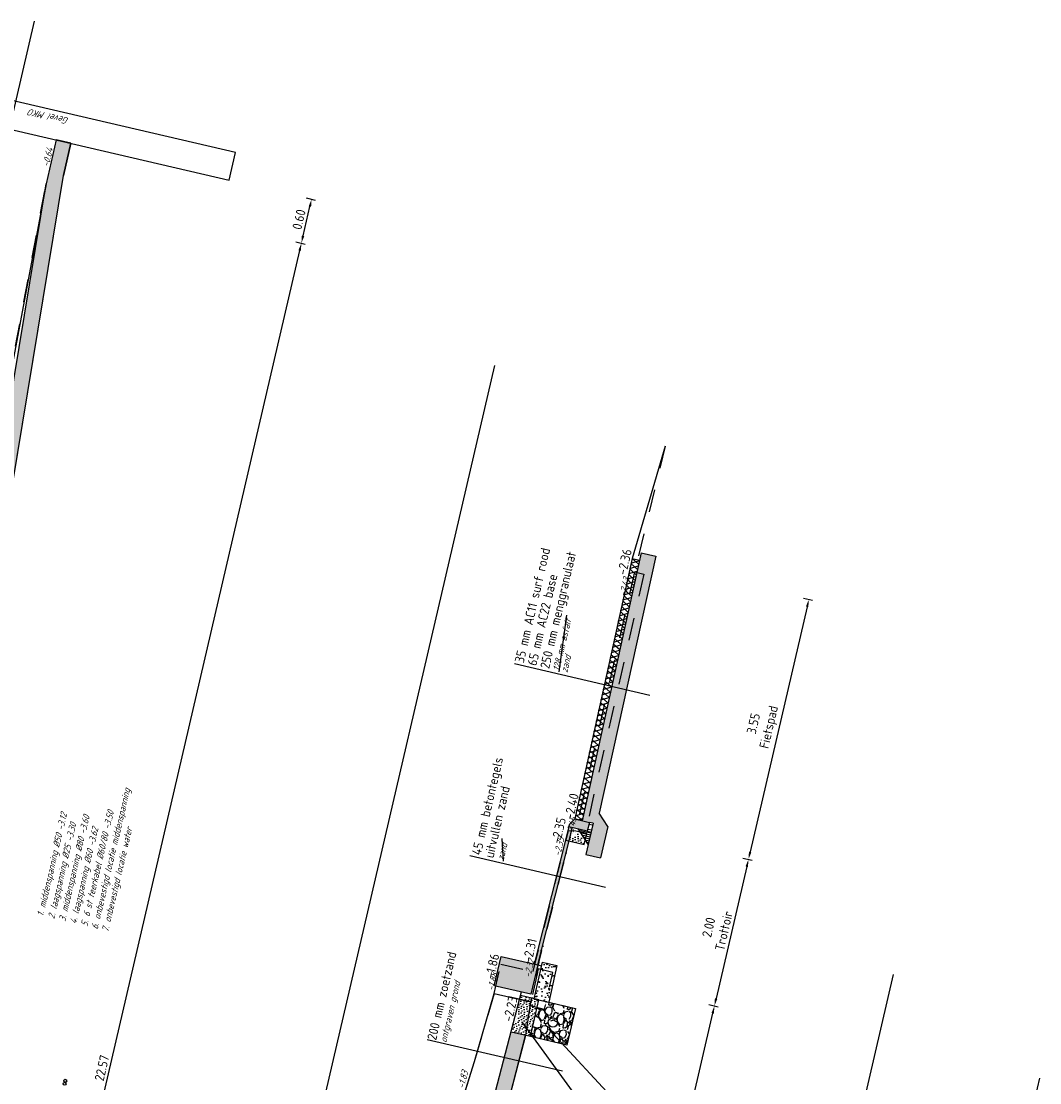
# Model space of a CAD drawing. Header units: metres. Extents: x 116958 to 118326, y 475500 to 477904.
# Tile 878 of 1001: x 117865 to 117879, y 475600 to 475614. Entities that reach past the tile are written whole.
import ezdxf

# ---------------------------------------------------------------- set-up
doc = ezdxf.new("R2010")
doc.units = ezdxf.units.M
doc.header["$LTSCALE"] = 0.2
doc.linetypes.add('OPNEMEN', pattern=[3, 1.5, -1.5])
doc.layers.get('0').update_dxf_attribs({"color": 6})
for name, color, linetype in [('X-XX-DWP-ARCERING', 13, 'Continuous'), ('X-XX-DWP-ARCERING_GRIJS', 253, 'Continuous'), ('X-XX-DWP-ARCERING_RIVIERZAND', 3, 'Continuous'), ('X-XX-DWP-BEST_SITUATIE', 13, 'Continuous'), ('X-XX-DWP-MAATVOERING', 2, 'Continuous'), ('X-XX-DWP-NW_SITUATIE', 3, 'Continuous'), ('X-XX-DWP-TEKST25', 2, 'Continuous'), ('X-XX-DWP-VERW_SITUATIE', 240, 'OPNEMEN')]:
    doc.layers.add(name, color=color, linetype=linetype)
doc.styles.get("Standard").update_dxf_attribs({"font": 'isocp.shx'})
doc.dimstyles.new('dim-50', dxfattribs={"dimscale": 0.05, "dimtxt": 2.5, "dimasz": 2, "dimexe": 1, "dimexo": 1, "dimgap": 0.8, "dimtad": 1, "dimzin": 0, "dimdsep": 46, "dimtxsty": 'Standard', "dimcen": 0, "dimclrd": 1, "dimclre": 1, "dimclrt": 256, "dimazin": 0, "dimtfac": 1, "dimtmove": 1, "dimatfit": 3, "dimfxl": 1.5, "dimfxlon": 1, "dimtfill": 1, "dimtolj": 1, "dimtzin": 0, "dimlwd": -1, "dimlwe": -1, "dimarcsym": 0})

# ---------------------------------------------------------------- blocks, each defined once
blk = doc.blocks.new('*D388')
at = {"layer": 'Defpoints', "color": 0, "transparency": 16777216}
for p in [(117873.3322356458, 475606.9712792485), (117872.5682381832, 475603.5057393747), (117874.8794417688, 475602.9688349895)]:
    blk.add_point(p, dxfattribs=at)
at = {"layer": 'X-XX-DWP-MAATVOERING', "color": 1, "transparency": 16777216}
for p, q in [((117875.6093470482, 475606.4422946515), (117875.7311048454, 475606.414009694)), ((117875.6597737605, 475606.3279174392), (117874.9020697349, 475603.0662412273)), ((117874.8063870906, 475602.985805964), (117874.9281448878, 475602.9575210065))]:
    blk.add_line(p, q, dxfattribs=at)
for points in [[(117875.6435393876, 475606.3316887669), (117875.6760081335, 475606.3241461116), (117875.6824017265, 475606.425323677)], [(117874.885835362, 475603.0700125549), (117874.9183041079, 475603.0624698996), (117874.8794417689, 475602.9688349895)]]:
    blk.add_solid(points, dxfattribs=at)
at = {"layer": 'X-XX-DWP-MAATVOERING', "transparency": 16777216, "insert": (117875.0645479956, 475604.7473440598), "char_height": 0.125, "attachment_point": 5, "rotation": 76.92186181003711, "bg_fill": 3, "box_fill_scale": 1.1, "bg_fill_color": 256, "bg_fill_true_color": 13158600, "bg_fill_transparency": 0}
blk.add_mtext('\\A1;3.55\\PFietspad', dxfattribs=at)
blk = doc.blocks.new('*D389')
at = {"layer": 'Defpoints', "color": 0, "transparency": 16777216}
for p in [(117872.5682381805, 475603.5057393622), (117871.9984332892, 475601.5832267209), (117874.4265243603, 475601.0191687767)]:
    blk.add_point(p, dxfattribs=at)
at = {"layer": 'X-XX-DWP-MAATVOERING', "color": 1, "transparency": 16777216}
for p, q in [((117874.8568138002, 475602.8714287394), (117874.4491523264, 475601.1165750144)), ((117874.8063870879, 475602.9858059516), (117874.9281448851, 475602.9575209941)), ((117874.3534696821, 475601.0361397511), (117874.4752274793, 475601.0078547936))]:
    blk.add_line(p, q, dxfattribs=at)
for points in [[(117874.8405794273, 475602.8752000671), (117874.8730481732, 475602.8676574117), (117874.8794417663, 475602.9688349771)], [(117874.4329179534, 475601.120346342), (117874.4653866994, 475601.1128036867), (117874.4265243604, 475601.0191687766)]]:
    blk.add_solid(points, dxfattribs=at)
at = {"layer": 'X-XX-DWP-MAATVOERING', "transparency": 16777216, "insert": (117874.4516648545, 475602.0407691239), "char_height": 0.125, "attachment_point": 5, "rotation": 76.92186181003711, "bg_fill": 3, "box_fill_scale": 1.1, "bg_fill_color": 256, "bg_fill_true_color": 13158600, "bg_fill_transparency": 0}
blk.add_mtext('\\A1;2.00\\PTrottoir', dxfattribs=at)
blk = doc.blocks.new('*D403')
at = {"layer": 'Defpoints', "color": 0, "transparency": 16777216}
for p in [(117865.5369969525, 475611.9516264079), (117868.9331929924, 475611.1626727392), (117861.8520903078, 475589.637075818)]:
    blk.add_point(p, dxfattribs=at)
at = {"layer": 'X-XX-DWP-MAATVOERING', "color": 1, "transparency": 16777216}
for p, q in [((117863.8487832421, 475589.2758966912), (117868.9105650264, 475611.0652665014)), ((117868.8601383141, 475611.1796437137), (117868.9818961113, 475611.1513587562)), ((117863.7531005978, 475589.195461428), (117863.874858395, 475589.1671764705))]:
    blk.add_line(p, q, dxfattribs=at)
for points in [[(117868.8943306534, 475611.0690378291), (117868.9267993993, 475611.0614951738), (117868.9331929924, 475611.1626727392)], [(117863.8325488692, 475589.2796680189), (117863.8650176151, 475589.2721253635), (117863.8261552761, 475589.1784904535)]]:
    blk.add_solid(points, dxfattribs=at)
at = {"layer": 'X-XX-DWP-MAATVOERING', "transparency": 16777216, "insert": (117866.2798207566, 475600.1937780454), "char_height": 0.125, "attachment_point": 5, "rotation": 76.92186179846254, "bg_fill": 3, "box_fill_scale": 1.1, "bg_fill_color": 256, "bg_fill_true_color": 13158600, "bg_fill_transparency": 0}
blk.add_mtext('\\A1;22.57', dxfattribs=at)
blk = doc.blocks.new('*D404')
at = {"layer": 'Defpoints', "color": 0, "transparency": 16777216}
for p in [(117865.6727647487, 475612.5360638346), (117865.5369969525, 475611.9516264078), (117869.0689607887, 475611.7471101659)]:
    blk.add_point(p, dxfattribs=at)
at = {"layer": 'X-XX-DWP-MAATVOERING', "color": 1, "transparency": 16777216}
for p, q in [((117868.9959061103, 475611.7640811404), (117869.1176639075, 475611.7357961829)), ((117868.9558209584, 475611.2600789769), (117869.0463328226, 475611.6497039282)), ((117868.8601383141, 475611.1796437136), (117868.9818961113, 475611.1513587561))]:
    blk.add_line(p, q, dxfattribs=at)
for points in [[(117869.0300984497, 475611.6534752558), (117869.0625671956, 475611.6459326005), (117869.0689607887, 475611.7471101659)], [(117868.9395865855, 475611.2638503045), (117868.9720553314, 475611.2563076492), (117868.9331929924, 475611.1626727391)]]:
    blk.add_solid(points, dxfattribs=at)
at = {"layer": 'X-XX-DWP-MAATVOERING', "transparency": 16777216, "insert": (117868.9012354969, 475611.4780851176), "char_height": 0.125, "attachment_point": 5, "rotation": 76.92186179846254, "bg_fill": 3, "box_fill_scale": 1.1, "bg_fill_color": 256, "bg_fill_true_color": 13158600, "bg_fill_transparency": 0}
blk.add_mtext('\\A1;0.60', dxfattribs=at)
blk = doc.blocks.new('*D416')
at = {"layer": 'Defpoints', "color": 0, "transparency": 16777216}
for p in [(117871.9984332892, 475601.5832267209), (117874.4265243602, 475601.0191687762), (117869.5287055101, 475592.1892365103)]:
    blk.add_point(p, dxfattribs=at)
at = {"layer": 'X-XX-DWP-MAATVOERING', "color": 1, "transparency": 16777216}
for p, q in [((117874.3534696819, 475601.0361397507), (117874.4752274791, 475601.0078547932)), ((117872.2521620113, 475591.6592264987), (117874.4038963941, 475600.9217625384)), ((117872.1564793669, 475591.5787912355), (117872.2782371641, 475591.550506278))]:
    blk.add_line(p, q, dxfattribs=at)
for points in [[(117874.3876620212, 475600.9255338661), (117874.4201307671, 475600.9179912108), (117874.4265243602, 475601.0191687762)], [(117872.2359276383, 475591.6629978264), (117872.2683963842, 475591.6554551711), (117872.2295340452, 475591.561820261)]]:
    blk.add_solid(points, dxfattribs=at)
at = {"layer": 'X-XX-DWP-MAATVOERING', "transparency": 16777216, "insert": (117873.228187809, 475596.3136881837), "char_height": 0.125, "attachment_point": 5, "rotation": 76.92186179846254, "bg_fill": 3, "box_fill_scale": 1.1, "bg_fill_color": 256, "bg_fill_true_color": 13158600, "bg_fill_transparency": 0}
blk.add_mtext('\\A1;9.71', dxfattribs=at)
blk = doc.blocks.new('SVH-KANTOPSLUITING_RIJWIELPADBAND_120X250-D')
blk.add_hatch(color=254).paths.add_polyline_path([(-0.1200000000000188, -0.25), (0, -0.25), (0, 0), (-0.04000000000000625, 0), (-0.1200000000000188, -0.05000000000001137)])
at = {"flags": 128}
blk.add_lwpolyline([(-0.1200000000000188, -0.25), (0, -0.25), (0, 0), (-0.04000000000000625, 0), (-0.1200000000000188, -0.05000000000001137)], close=True, dxfattribs=at)

msp = doc.modelspace()

# ---------------------------------------------------------------- hatches: boundary and pattern name
at = {"layer": 'X-XX-DWP-ARCERING'}
h = msp.add_hatch(dxfattribs=at)
h.set_pattern_fill('SCHR-BETON', color=256, scale=0.04999999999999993, angle=118.67)
h.set_pattern_definition([(245.5918617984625, (117868.7210792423, 475585.9122193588), (-0.1698560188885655, -0.03176297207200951), [0.01799999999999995, -0.1979999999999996]), (190.5918617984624, (117868.7210792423, 475585.9122193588), (0.0805972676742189, -0.1649322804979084), [0.01439999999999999, -0.1583999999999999]), (296.0428617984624, (117868.7069246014, 475585.9095724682), (-0.08925987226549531, -0.1966945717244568), [0.01529767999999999, -0.1682743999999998]), (241.7760617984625, (117868.7339808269, 475585.8659857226), (-0.2573893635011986, -0.03058303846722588), [0.02699999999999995, -0.2969999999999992]), (292.2274617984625, (117868.7125317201, 475585.8634371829), (-0.1532264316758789, -0.2854780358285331), [0.02294647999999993, -0.2524111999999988]), (186.7758617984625, (117868.7339808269, 475585.8659857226), (-0.1532263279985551, -0.2854780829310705), [0.02159999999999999, -0.2375999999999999]), (216.5918617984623, (117868.7076386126, 475585.8710933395), (-0.1639584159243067, 0.05456731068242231), [0.01799999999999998, -0.1979999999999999]), (161.5918617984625, (117868.7076386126, 475585.8710933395), (-0.009468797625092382, -0.1833273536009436), [0.0144, -0.1584]), (267.0432617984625, (117868.6939754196, 475585.8756406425), (-0.1734269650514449, -0.1287601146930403), [0.01529767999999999, -0.1682743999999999]), (233.0918617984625, (117868.7210792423, 475585.9122193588), (0.01866331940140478, -0.07773887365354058), [0, -0.15648, 0, -0.1608, 0, -0.159]), (203.0918617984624, (117868.7210792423, 475585.9122193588), (-0.03537062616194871, -0.1081455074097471), [0, -0.09167999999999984, 0, -0.1528799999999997, 0, -0.06059999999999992]), (163.0918617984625, (117868.7726297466, 475585.9266046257), (-0.1248715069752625, -0.02921761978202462), [0, -0.05999999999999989, 0, -0.1871999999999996, 0, -0.2483999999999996]), (153.0918617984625, (117868.7957465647, 475585.933055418), (-0.1283565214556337, -0.06076121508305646), [0, -0.07799999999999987, 0, -0.1243199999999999, 0, -0.1763999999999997])])
h.paths.add_polyline_path([(117872.665571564, 475603.4827574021), (117872.8124016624, 475603.4483934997), (117872.7161158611, 475603.0339135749), (117872.9109283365, 475602.9886576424), (117873.0072141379, 475603.4031375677), (117872.8929357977, 475603.5846124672), (117873.6460011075, 475607.0010527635), (117873.451264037, 475607.0462911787)])
h = msp.add_hatch(dxfattribs=at)
h.set_pattern_fill('STELSPECIE', color=256, scale=0.04999999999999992, angle=118.6716718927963)
h.set_pattern_definition([(166.9218617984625, (117603.802834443, 475069.7340032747), (-0.01508493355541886, -0.06493586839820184), [])])
h.paths.add_polyline_path([(117872.7297452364, 475603.3135506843), (117872.7637533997, 475603.4596947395), (117872.8124013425, 475603.4483935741), (117872.7784483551, 475603.3022367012)])
h = msp.add_hatch(color=253, dxfattribs=at)
h.dxf.hatch_style = 1
h.paths.add_polyline_path([(117872.4923815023, 475603.4001658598), (117872.5362245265, 475603.3899809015), (117872.0714981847, 475601.5662533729), (117872.0276551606, 475601.5764383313)])
h = msp.add_hatch(dxfattribs=at)
h.set_pattern_fill('ZAND', color=256, scale=0.04999999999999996, angle=76.92)
h.set_pattern_definition([(153.8418617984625, (117687.3394840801, 476688.975117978), (-0.1429776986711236, -0.01890443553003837), [0, -0.03999999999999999, 0, -0.04499999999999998, 0, -0.03499999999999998]), (153.8418617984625, (117687.2919424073, 476688.9690558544), (-0.07117124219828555, -0.05417244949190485), [0, -0.03399999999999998, 0, -0.04999999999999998, 0, -0.04399999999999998]), (153.8418617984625, (117687.2442243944, 476688.9626346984), (-0.1070744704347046, -0.03653844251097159), [0, -0.03799999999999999, 0, -0.04399999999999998, 0, -0.05999999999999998])])
h.paths.add_polyline_path([(117872.5294454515, 475603.360921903), (117872.6075178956, 475603.3427852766), (117872.7215549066, 475603.1591090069), (117872.4953410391, 475603.2116596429), (117872.0829116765, 475601.5636019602), (117872.0714981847, 475601.5662533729)])
h = msp.add_hatch(dxfattribs=at)
h.set_pattern_fill('STELSPECIE', color=256, scale=0.01999999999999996, angle=76.92186179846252)
h.set_pattern_definition([(166.9218617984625, (117837.7180470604, 475636.4329008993), (-0.006033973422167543, -0.02597434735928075), [])])
h.paths.add_polyline_path([(117872.614739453, 475603.3709009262), (117872.7456014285, 475603.1608410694), (117872.7852003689, 475603.3313019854), (117872.7170160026, 475603.347141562)])
at = {"layer": 'X-XX-DWP-ARCERING_GRIJS'}
h = msp.add_hatch(dxfattribs=at)
h.set_pattern_fill('ASFALT', color=256, scale=0.04999999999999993)
h.set_pattern_definition([(136.9218617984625, (117650.4825619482, 476702.6796440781), (-0.04268719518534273, -0.04565143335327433), []), (196.9218617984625, (117650.4825619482, 476702.6796440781), (0.01819170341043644, -0.05979391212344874), [])])
h.paths.add_polyline_path([(117872.5682381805, 475603.5057393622), (117873.332235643, 475606.9712792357), (117873.4296403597, 475606.9486516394), (117872.665571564, 475603.4827574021)])

# ---------------------------------------------------------------- linework, layer by layer
at = {"layer": 'Defpoints'}
for p, q in [((117857.9150224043, 475581.9697948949), (117865.3822511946, 475614.1138533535)), ((117864.7334590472, 475580.3858372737), (117871.5050240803, 475609.5352832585)), ((117871.5518956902, 475578.8018796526), (117876.8097389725, 475601.4352322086))]:
    msp.add_line(p, q, dxfattribs=at)
at = {"layer": 'X-XX-DWP-BEST_SITUATIE'}
msp.add_lwpolyline([(117868.0562276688, 475612.3665459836), (117864.2963468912, 475613.2399854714), (117864.2116711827, 475612.8754833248), (117867.9715519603, 475612.0020438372)], close=True, dxfattribs=at)
for centre, radius in [((117865.7923014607, 475600.0233496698), 0.01984000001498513), ((117865.783836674, 475599.9845692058), 0.01983999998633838)]:
    msp.add_circle(centre, radius, dxfattribs=at)
at = {"layer": 'X-XX-DWP-NW_SITUATIE'}
for p, q in [((117861.8520903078, 475589.6370758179), (117865.5369969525, 475611.9516264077)), ((117873.3322356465, 475606.9712792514), (117872.5682381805, 475603.5057393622)), ((117873.451177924, 475607.0463101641), (117872.665571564, 475603.4827574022)), ((117873.6460011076, 475607.0010527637), (117872.8929357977, 475603.5846124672)), ((117873.3322356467, 475606.9712792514), (117873.4296471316, 475606.9486500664)), ((117873.4511781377, 475607.0463111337), (117873.6460011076, 475607.0010527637)), ((117873.007214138, 475603.4031375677), (117872.8929357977, 475603.5846124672)), ((117872.665571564, 475603.4827574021), (117872.5682381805, 475603.5057393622)), ((117872.8125395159, 475603.4489869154), (117872.7161158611, 475603.0339135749)), ((117872.8125395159, 475603.4489869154), (117872.7630506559, 475603.4604834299)), ((117872.4923815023, 475603.4001658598), (117872.0276551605, 475601.5764383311)), ((117872.5362245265, 475603.3899809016), (117872.0714981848, 475601.5662533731)), ((117872.6142699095, 475603.3718505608), (117872.7455133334, 475603.1604603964)), ((117872.736173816, 475603.3435316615), (117872.7853859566, 475603.33209943)), ((117873.0072141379, 475603.4031375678), (117872.9109283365, 475602.9886576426)), ((117872.7161158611, 475603.0339135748), (117872.9109283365, 475602.9886576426)), ((117869.8354230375, 475593.4661619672), (117871.8604478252, 475601.2046301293)), ((117871.9783518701, 475600.612594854), (117871.7213483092, 475600.6722980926)), ((117878.6915186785, 475599.7910526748), (117878.7537634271, 475600.0589966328))]:
    msp.add_line(p, q, dxfattribs=at)
at = {"layer": 'X-XX-DWP-NW_SITUATIE', "flags": 128}
msp.add_lwpolyline([(117873.7713243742, 475608.4636794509), (117873.3322356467, 475606.9712792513)], dxfattribs=at)
at = {"layer": 'X-XX-DWP-NW_SITUATIE'}
msp.add_circle((117872.2784373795, 475600.7995405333), 0.0625, dxfattribs=at)
at = {"layer": 'X-XX-DWP-TEKST25', "color": 1}
for p, q in [((117872.3637072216, 475605.4634028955), (117872.4638714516, 475606.2148269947)), ((117871.622595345, 475602.9459877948), (117871.605000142, 475603.2446810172)), ((117872.4077160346, 475600.1496263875), (117870.6043169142, 475600.5687723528))]:
    msp.add_line(p, q, dxfattribs=at)
at = {"layer": 'X-XX-DWP-VERW_SITUATIE'}
for p, q in [((117865.6727647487, 475612.5360638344), (117865.5369969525, 475611.9516264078)), ((117873.7713243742, 475608.4636794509), (117873.3623603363, 475606.7916048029)), ((117873.3623603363, 475606.7916048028), (117872.5822781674, 475603.3452115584)), ((117873.3623603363, 475606.7916048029), (117873.4870495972, 475606.7626388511)), ((117872.0144294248, 475601.4753126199), (117872.4512867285, 475603.22098376)), ((117872.0582685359, 475601.4651285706), (117872.4953410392, 475603.2116596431))]:
    msp.add_line(p, q, dxfattribs=at)
msp.add_lwpolyline([(117872.4814641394, 475603.3485297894), (117872.4514908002, 475603.2218462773), (117872.6952986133, 475603.165208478), (117872.7295753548, 475603.3104495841), (117872.5822781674, 475603.3452115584)], close=True, dxfattribs=at)
at = {"layer": 'X-XX-DWP-VERW_SITUATIE', "flags": 128}
msp.add_lwpolyline([(117871.4953301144, 475601.1852507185), (117871.2337857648, 475600.2803505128), (117870.9444368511, 475599.3441466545), (117870.6290141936, 475598.2957035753), (117870.2142858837, 475597.040746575), (117869.8475401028, 475595.9039529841)], dxfattribs=at)

# ---------------------------------------------------------------- texts
at = {"layer": 'X-XX-DWP-BEST_SITUATIE', "oblique": 20}
for s, height, rotation, p in [('Gevel MKO', 0.08999999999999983, 166.9218618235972, (117865.8455439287, 475612.8271256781)), ('-0.64', 0.08999999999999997, 76.92186179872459, (117865.5738197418, 475612.1695541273))]:
    msp.add_text(s, height=height, rotation=rotation, dxfattribs=at).set_placement(p)
at = {"layer": 'X-XX-DWP-TEKST25'}
for s, height, rotation, p in [('35 mm AC11 surf rood', 0.1249999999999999, 76.9156176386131, (117871.8903334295, 475605.5734312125)), ('-2.36', 0.1249999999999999, 76.92186181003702, (117873.2522501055, 475606.741480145)), ('65 mm AC22 base', 0.1249999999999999, 76.9156176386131, (117872.0591958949, 475605.5341842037)), ('45 mm betontegels', 0.1249999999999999, 76.9156176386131, (117871.3180825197, 475603.016762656)), ('uitvullen zand', 0.1249999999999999, 76.9156176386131, (117871.4869449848, 475602.9775156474)), ('-2.40', 0.1249999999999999, 76.92186181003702, (117872.5475884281, 475603.4904658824)), ('-2.35', 0.1249999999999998, 76.92186181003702, (117872.3756897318, 475603.1698737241)), ('-2.31', 0.1249999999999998, 76.92186181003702, (117871.9952080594, 475601.585883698)), ('-1.86', 0.1249999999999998, 76.92186181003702, (117871.493430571, 475601.3752406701)), ('-2.23', 0.1249999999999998, 76.92186181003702, (117871.7342307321, 475600.7975264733))]:
    msp.add_text(s, height=height, rotation=rotation, dxfattribs=at).set_placement(p)
at = {"layer": 'X-XX-DWP-TEKST25', "oblique": 20}
for s, height, p in [('6. onbevestigd locatie middenspanning', 0.08999999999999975, (117866.2239165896, 475602.031689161)), ('1. middenspanning %%C50 -3.12', 0.08999999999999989, (117865.4998451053, 475602.2042360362)), ('3. middenspanning %%C80 -3.60', 0.08999999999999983, (117865.7920638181, 475602.1363521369)), ('2. laagspanning %%C25 -3.30', 0.08999999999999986, (117865.6459544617, 475602.1702940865)), ('5. 6 st teerkabel %%C60/80 -3.50', 0.0899999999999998, (117866.084282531, 475602.0684682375)), ('7. onbevestigd locatie water', 0.08999999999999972, (117866.3635506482, 475601.9949100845)), ('4. laagspanning %%C60 -3.62', 0.08999999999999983, (117865.9381731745, 475602.1024101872))]:
    msp.add_text(s, height=height, rotation=76.92186179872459, dxfattribs=at).set_placement(p)
at = {"layer": 'X-XX-DWP-TEKST25', "color": 1, "oblique": 20}
for s, p in [('zand', (117871.622595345, 475602.9459877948)), ('ontgraven grond', (117870.8611574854, 475600.5239131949))]:
    msp.add_text(s, height=0.0899999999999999, rotation=76.9156176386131, dxfattribs=at).set_placement(p)
at = {"layer": 'X-XX-DWP-VERW_SITUATIE', "oblique": 20}
for s, height, p in [('-2.43', 0.08999999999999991, (117873.2452061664, 475606.4554592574)), ('-2.45', 0.08999999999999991, (117872.5376512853, 475603.2675541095)), ('-2.35', 0.08999999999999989, (117872.3748824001, 475603.0035108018)), ('-2.32', 0.08999999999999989, (117871.9793618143, 475601.3861856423)), ('-1.88', 0.08999999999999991, (117871.4907717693, 475601.210251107)), ('-1.83', 0.08999999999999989, (117871.0979914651, 475599.9119871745))]:
    msp.add_text(s, height=height, rotation=76.92186181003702, dxfattribs=at).set_placement(p)

# ---------------------------------------------------------------- leaders
at = {"layer": 'X-XX-DWP-MAATVOERING', "annotation_type": 0, "has_hookline": 1, "hookline_direction": 1, "text_width": 2.159060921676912, "horizontal_direction": (0.2262796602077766, 0.9740623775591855, 0)}
msp.add_leader([(117872.2222349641, 475600.7115270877), (117873.1599569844, 475599.701166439), (117873.1373290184, 475599.6037602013)], dimstyle='dim-50', override={"dimgap": 0.8, "dimtad": 1}, dxfattribs=at)

# ---------------------------------------------------------------- next in the draw order: dimensions: what is measured, and where the dimension line sits
at = {"layer": 'X-XX-DWP-MAATVOERING'}
dim = msp.add_linear_dim(base=(117868.9331929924, 475611.1626727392), p1=(117861.8520903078, 475589.6370758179), p2=(117865.5369969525, 475611.9516264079), angle=76.92186179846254, dimstyle='dim-50', dxfattribs=at)
dim.commit()
dim.dimension.update_dxf_attribs({"geometry": '*D403', "text_midpoint": (117866.2798207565, 475600.1937780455)})
dim = msp.add_linear_dim(base=(117874.8794417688, 475602.9688349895), p1=(117873.3322356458, 475606.9712792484), p2=(117872.5682381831, 475603.5057393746), angle=256.9218618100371, text='<>\\PFietspad', dimstyle='dim-50', dxfattribs=at)
dim.commit()
dim.dimension.update_dxf_attribs({"geometry": '*D388', "text_midpoint": (117875.0645479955, 475604.7473440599)})

# ---------------------------------------------------------------- next in the draw order: linework, layer by layer
at = {"layer": 'X-XX-DWP-TEKST25', "color": 1}
msp.add_line((117873.5692401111, 475605.1495085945), (117871.7663116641, 475605.5685451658), dxfattribs=at)

# ---------------------------------------------------------------- next in the draw order: texts
at = {"layer": 'X-XX-DWP-TEKST25'}
msp.add_text('250 mm menggranulaat', height=0.1249999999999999, rotation=76.9156176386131, dxfattribs=at).set_placement((117872.2280583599, 475605.494937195))
at = {"layer": 'X-XX-DWP-TEKST25', "color": 1, "oblique": 20}
for s, p in [('128 mm asfalt', (117872.3637072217, 475605.4634028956)), ('zand', (117872.4699746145, 475605.4457116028))]:
    msp.add_text(s, height=0.0899999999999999, rotation=76.91561763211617, dxfattribs=at).set_placement(p)

# ---------------------------------------------------------------- next in the draw order: dimensions: what is measured, and where the dimension line sits
at = {"layer": 'X-XX-DWP-MAATVOERING'}
dim = msp.add_linear_dim(base=(117869.0689607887, 475611.7471101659), p1=(117865.5369969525, 475611.9516264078), p2=(117865.6727647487, 475612.5360638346), angle=76.92186179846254, dimstyle='dim-50', dxfattribs=at)
dim.commit()
dim.dimension.update_dxf_attribs({"geometry": '*D404', "text_midpoint": (117868.9012354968, 475611.4780851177)})
dim = msp.add_linear_dim(base=(117874.4265243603, 475601.0191687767), p1=(117872.5682381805, 475603.5057393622), p2=(117871.9984332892, 475601.5832267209), angle=256.9218618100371, text='<>\\PTrottoir', dimstyle='dim-50', dxfattribs=at)
dim.commit()
dim.dimension.update_dxf_attribs({"geometry": '*D389', "text_midpoint": (117874.4516648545, 475602.0407691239)})

# ---------------------------------------------------------------- next in the draw order: hatches: boundary and pattern name
at = {"layer": 'X-XX-DWP-ARCERING'}
h = msp.add_hatch(dxfattribs=at)
h.set_pattern_fill('ZAND', color=256, scale=0.05, angle=76.92)
h.set_pattern_definition([(153.8418617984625, (117470.7567359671, 476441.7947947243), (-0.1429776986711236, -0.01890443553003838), [0, -0.04000000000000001, 0, -0.04500000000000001, 0, -0.035]), (153.8418617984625, (117470.7091942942, 476441.7887326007), (-0.07117124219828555, -0.05417244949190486), [0, -0.034, 0, -0.05, 0, -0.044]), (153.8418617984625, (117470.6614762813, 476441.7823114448), (-0.1070744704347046, -0.03653844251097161), [0, -0.03800000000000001, 0, -0.044, 0, -0.06])])
h.paths.add_polyline_path([(117871.7222770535, 475600.6766217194), (117871.84890485, 475601.1605195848), (117872.0924204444, 475601.1039496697), (117871.9792806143, 475600.6169184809)])
at = {"layer": 'X-XX-DWP-ARCERING_RIVIERZAND'}
h = msp.add_hatch(dxfattribs=at)
h.set_pattern_fill('AGW-GROND_ZAND_DRAINZAND-SO', color=256, scale=0.05, pattern_type=2)
h.set_pattern_definition([(121.9218617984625, (117462.5410557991, 476446.0090507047), (-0.05389689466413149, -0.03357640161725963), [0, -0.0635])])
edge = h.paths.add_edge_path()
edge.add_line((117865.7683244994, 475612.0635563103), (117865.8675772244, 475612.490807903))
edge.add_line((117865.8675772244, 475612.490807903), (117865.6727647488, 475612.536063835))
edge.add_line((117865.6727647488, 475612.536063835), (117865.5369969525, 475611.9516264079))
edge.add_line((117865.5369969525, 475611.9516264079), (117861.8520903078, 475589.637075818))
edge.add_line((117861.8520903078, 475589.637075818), (117861.9981996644, 475589.6031338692))
edge.add_line((117861.9981996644, 475589.6031338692), (117862.0095136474, 475589.6518369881))
edge.add_line((117862.0095136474, 475589.6518369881), (117862.0652343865, 475589.6388927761))
edge.add_line((117862.0652343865, 475589.6388927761), (117862.9930957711, 475595.2577080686))
edge.add_arc((117863.5285723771, 475595.5722010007), 0.620999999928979, 130.8198890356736, 210.426314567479, ccw=False)
edge.add_line((117863.1226350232, 475596.0421540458), (117865.7683244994, 475612.0635563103))

# ---------------------------------------------------------------- next in the draw order: linework, layer by layer
at = {"layer": 'Defpoints', "flags": 128}
msp.add_lwpolyline([(117861.7950863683, 475591.0710297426), (117862.2830122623, 475590.9576820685), (117865.7683244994, 475612.0635563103), (117865.8675772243, 475612.4908079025), (117865.6727647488, 475612.5360638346), (117865.5369969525, 475611.951626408), (117863.4735615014, 475600.9479204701), (117863.2489561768, 475599.6275207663), (117862.9663805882, 475598.0575774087), (117862.7638356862, 475596.8321408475), (117862.5804572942, 475595.7334031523), (117862.3619948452, 475594.5278327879), (117862.1688722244, 475593.3429561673), (117862.0115180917, 475592.3120515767), (117861.7950863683, 475591.0710297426)], dxfattribs=at)
at = {"layer": 'X-XX-DWP-NW_SITUATIE'}
for p, q in [((117865.6727647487, 475612.5360638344), (117865.5369969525, 475611.9516264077)), ((117865.8675772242, 475612.4908079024), (117865.7683244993, 475612.0635563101)), ((117863.1226350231, 475596.0421540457), (117865.7683244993, 475612.0635563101)), ((117872.0914917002, 475601.0996260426), (117871.8479761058, 475601.1561959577))]:
    msp.add_line(p, q, dxfattribs=at)
at = {"layer": 'X-XX-DWP-NW_SITUATIE', "flags": 128}
msp.add_lwpolyline([(117872.0914917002, 475601.0996260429), (117872.5785228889, 475600.9864862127), (117872.4653830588, 475600.4994550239), (117871.9783518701, 475600.612594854), (117872.0914917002, 475601.0996260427)], close=True, dxfattribs=at)
at = {"layer": 'X-XX-DWP-TEKST25', "color": 1}
msp.add_line((117872.9761201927, 475602.5954525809), (117871.1727210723, 475603.0145985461), dxfattribs=at)
at = {"layer": 'X-XX-DWP-VERW_SITUATIE'}
for p, q in [((117863.4735615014, 475600.94792047), (117865.5369969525, 475611.9516264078)), ((117873.4870495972, 475606.7626388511), (117872.7068619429, 475603.3158099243))]:
    msp.add_line(p, q, dxfattribs=at)

# ---------------------------------------------------------------- next in the draw order: block references
at = {"layer": 'X-XX-DWP-NW_SITUATIE', "xscale": -1, "rotation": 76.9218617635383}
msp.add_blockref('SVH-KANTOPSLUITING_RIJWIELPADBAND_120X250-D', (117872.4923815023, 475603.4001658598), dxfattribs=at)

# ---------------------------------------------------------------- next in the draw order: dimensions: what is measured, and where the dimension line sits
at = {"layer": 'X-XX-DWP-MAATVOERING'}
dim = msp.add_linear_dim(base=(117874.4265243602, 475601.0191687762), p1=(117869.52870551, 475592.1892365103), p2=(117871.9984332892, 475601.5832267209), angle=76.92186180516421, dimstyle='dim-50', dxfattribs=at)
dim.commit()
dim.dimension.update_dxf_attribs({"geometry": '*D416', "text_midpoint": (117873.228187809, 475596.3136881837)})

# ---------------------------------------------------------------- next in the draw order: hatches: boundary and pattern name
at = {"layer": 'X-XX-DWP-ARCERING'}
h = msp.add_hatch(color=253, dxfattribs=at)
h.dxf.hatch_style = 1
h.paths.add_polyline_path([(117871.5894646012, 475601.6782322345), (117871.498952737, 475601.2886072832), (117871.9859839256, 475601.1754674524), (117872.0764957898, 475601.5650924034)])
h = msp.add_hatch(dxfattribs=at)
h.set_pattern_fill('SCHR-BETON', color=256, scale=0.05, angle=201.8)
h.set_pattern_definition([(328.7218617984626, (117870.0071081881, 475591.6709726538), (0.01121724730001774, -0.1724358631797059), [0.018, -0.198]), (273.7218617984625, (117870.0071081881, 475591.6709726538), (0.1733888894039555, 0.060289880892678), [0.0144, -0.1584]), (19.17286179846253, (117870.0080429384, 475591.6566030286), (0.1846053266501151, -0.1121470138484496), [0.01529768, -0.1682744]), (324.9060617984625, (117870.0545531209, 475591.6782512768), (-0.0004246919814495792, -0.2591995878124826), [0.027, -0.297]), (15.35746179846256, (117870.0545176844, 475591.6566513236), (0.2650998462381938, -0.1862743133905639), [0.02294648, -0.2524112]), (269.9058617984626, (117870.0545531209, 475591.6782512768), (0.2650999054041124, -0.1862742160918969), [0.02159999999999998, -0.2375999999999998]), (299.7218617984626, (117870.0463311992, 475591.6527091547), (-0.07378773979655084, -0.1562540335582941), [0.01799999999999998, -0.1979999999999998]), (244.7218617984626, (117870.0463311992, 475591.6527091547), (0.1808784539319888, -0.03132988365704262), [0.0144, -0.1584]), (350.1732617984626, (117870.0401821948, 475591.6396879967), (0.1070908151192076, -0.1875836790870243), [0.01529768, -0.1682744]), (316.2218617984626, (117870.0071081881, 475591.6709726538), (0.07941316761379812, 0.009230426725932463), [0, -0.15648, 0, -0.1608, 0, -0.159]), (286.2218617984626, (117870.0071081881, 475591.6709726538), (0.1031381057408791, -0.04805271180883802), [0, -0.09167999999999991, 0, -0.1528799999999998, 0, -0.06059999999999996]), (246.2218617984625, (117869.9989925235, 475591.7238737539), (0.01407108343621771, -0.1274698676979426), [0, -0.06, 0, -0.1872, 0, -0.2484]), (236.2218617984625, (117869.995353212, 475591.7475962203), (0.04497133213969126, -0.134703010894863), [0, -0.07800000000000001, 0, -0.12432, 0, -0.1764])])
h.paths.add_polyline_path([(117872.1363753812, 475601.6025134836), (117872.3304031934, 475601.5574398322), (117872.2253805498, 475601.0685229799), (117872.0232355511, 475601.1154822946)])
h = msp.add_hatch(dxfattribs=at)
h.set_pattern_fill('GRAVEL', color=256, scale=0.01)
h.set_pattern_definition([(304.9346492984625, (0.4916742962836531, 3.238681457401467), (1.766906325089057, -2.496570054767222), [0.034172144, -3.3830483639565]), (261.8916027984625, (0.5112427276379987, 3.210666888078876), (0.4422885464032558, 3.026417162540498), [0.058640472, -5.8054048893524]), (209.4323088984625, (0.5029717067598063, 3.152612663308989), (3.296280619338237, 1.841893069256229), [0.04134815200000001, -4.093472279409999]), (344.1955507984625, (0.5424094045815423, 3.041753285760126), (-4.890761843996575, 1.396912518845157), [0.05340045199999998, -5.286643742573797]), (9.755515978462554, (0.5937911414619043, 3.027209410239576), (-3.256317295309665, -0.5473588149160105), [0.05236336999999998, -5.183980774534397]), (74.19555079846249, (0.6453973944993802, 3.036082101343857), (-1.396912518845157, -4.890761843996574), [0.05340045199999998, -5.286643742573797]), (114.6161022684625, (0.6599412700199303, 3.087463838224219), (1.726943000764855, -3.791104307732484), [0.07061936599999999, -6.991311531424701]), (149.1771901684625, (0.6305257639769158, 3.151665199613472), (-5.040735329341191, 2.996333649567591), [0.066671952, -6.6005256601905]), (198.3514274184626, (0.5732708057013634, 3.185826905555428), (-3.676154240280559, -1.232119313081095), [0.0535813, -5.304554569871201]), (252.1582200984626, (0.5224144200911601, 3.168957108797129), (0.8796372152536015, 2.664055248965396), [0.061171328, -2.997393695]), (299.3192995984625, (0.5036721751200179, 3.11072776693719), (2.031829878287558, -3.601167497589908), [0.07910779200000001, -7.8316772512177]), (215.7359366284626, (0.6017838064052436, 3.28611626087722), (-1.886796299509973, -1.387032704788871), [0.027000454, -2.6730565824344]), (248.3910961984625, (0.5798669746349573, 3.2703465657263), (1.241999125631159, 3.101403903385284), [0.051368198, -5.085463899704]), (301.9218617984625, (0.5609496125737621, 3.22258844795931), (0.24741184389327, -0.05747503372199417), [0.03592093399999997, -0.3232893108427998]), (280.1204523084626, (0.5272369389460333, 3.212166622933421), (-0.2074485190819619, 1.352009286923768), [0.019344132, -1.9150622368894]), (8.723271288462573, (0.5306360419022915, 3.193123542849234), (-0.799710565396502, -0.07498674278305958), [0.02735656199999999, -1.340475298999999]), (107.8856183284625, (0.5576762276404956, 3.197272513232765), (-0.3223985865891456, 0.857185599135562), [0.04443196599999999, -1.436629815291]), (238.4869129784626, (0.5440304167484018, 3.239557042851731), (0.3623619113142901, 0.4373486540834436), [0.032128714, -0.7710898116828]), (93.31140213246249, (0.497300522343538, 3.049624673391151), (-0.1674851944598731, 2.646543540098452), [0.04500879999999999, -4.455882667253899]), (147.2680377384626, (0.4947006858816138, 3.094558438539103), (2.491630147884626, -1.621872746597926), [0.03775989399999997, -3.738221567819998]), (10.12045230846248, (0.4945480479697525, 3.251052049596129), (-1.352009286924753, -0.2074485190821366), [0.03868800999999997, -1.895718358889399]), (60.53232146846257, (0.5326342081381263, 3.257850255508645), (-1.316985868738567, -2.301693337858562), [0.04500880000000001, -4.455882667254]), (56.36581657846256, (0.6506958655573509, 3.013990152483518), (-0.7821988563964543, -1.122109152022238), [0.04340351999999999, -2.126773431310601]), (11.6970023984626, (0.6747365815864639, 3.050127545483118), (-3.008905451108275, -0.6048338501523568), [0.036367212, -3.600359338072]), (143.7232712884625, (0.742534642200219, 3.196051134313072), (-1.122109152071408, 0.782198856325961), [0.03868801, -1.8957183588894]), (94.27588643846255, (0.7113454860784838, 3.218942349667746), (0.2424719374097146, -3.446254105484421), [0.04257827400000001, -4.21523759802]), (146.3658165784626, (0.7143718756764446, 3.074819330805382), (1.122109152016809, -0.7821988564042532), [0.02170176, -2.148475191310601]), (178.2317942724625, (0.7390861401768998, 3.181206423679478), (-1.04712240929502, -0.0175117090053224), [0.01295146, -1.2821994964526]), (242.8856183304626, (0.7261407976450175, 3.181606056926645), (0.4198369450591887, 0.6847604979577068), [0.05236337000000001, -0.9949054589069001]), (262.9308677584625, (0.7022751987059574, 3.134997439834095), (0.3273384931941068, 2.531593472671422), [0.04852669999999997, -4.804136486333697]), (20.61192932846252, (0.5799432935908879, 3.192099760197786), (-0.5522987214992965, -0.1324617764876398), [0.036632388, -0.879177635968]), (70.07908838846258, (0.6142307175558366, 3.204995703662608), (1.471899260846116, 4.091051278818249), [0.06395567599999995, -6.331600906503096]), (137.8672576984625, (0.6360218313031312, 3.265124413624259), (1.501982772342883, -1.391972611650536), [0.026150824, -2.588939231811]), (166.9218617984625, (0.6166285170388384, 3.282667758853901), (-0.3048868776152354, -0.1899368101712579), [0.01524, -0.23876]), (197.1782989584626, (0.6937033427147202, 3.13177345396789), (1.961783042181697, 0.5873221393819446), [0.035286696, -3.49339407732]), (124.9346492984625, (0.6599906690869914, 3.121351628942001), (-1.766906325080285, 2.49657005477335), [0.06834428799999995, -3.348876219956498]), (76.92186179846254, (0.6208538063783, 3.177380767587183), (-0.1899368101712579, 0.3048868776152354), [0.06603999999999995, -0.1879599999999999]), (42.22670829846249, (0.6357973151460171, 3.241707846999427), (2.30663324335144, 2.071793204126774), [0.040160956, -3.975931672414]), (330.9764658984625, (0.6655361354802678, 3.26869863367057), (0.9321723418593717, -0.47731197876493), [0.03698290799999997, -1.812165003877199]), (284.5678371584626, (0.6978747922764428, 3.250755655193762), (1.382092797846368, -5.27557537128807), [0.06021450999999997, -5.961246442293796]), (252.3479405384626, (0.7130203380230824, 3.192476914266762), (-0.9945872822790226, -3.158878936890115), [0.06370294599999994, -6.306584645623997])])
h.paths.add_polyline_path([(117871.97835187, 475600.6125948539), (117872.0675248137, 475600.9964561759), (117872.1649310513, 475600.9738282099), (117872.1888979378, 475601.0769980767), (117872.5785228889, 475600.9864862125), (117872.4653830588, 475600.4994550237)])
h.paths.add_polyline_path([(117872.2925798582, 475600.8604194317, 1), (117872.2642949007, 475600.7386616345, 1)], flags=16)
at = {"layer": 'X-XX-DWP-ARCERING_RIVIERZAND'}
h = msp.add_hatch(dxfattribs=at)
h.set_pattern_fill('AGW-GROND_ZAND_DRAINZAND-SO', color=256, scale=0.05, pattern_type=2)
h.set_pattern_definition([(121.9218617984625, (0, 0), (-0.05389689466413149, -0.03357640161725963), [0, -0.0635])])
edge = h.paths.add_edge_path()
edge.add_line((117865.5523535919, 475580.1956038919), (117865.3568589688, 475580.2410182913))
edge.add_line((117865.3568589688, 475580.2410182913), (117869.0041274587, 475591.256886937))
edge.add_line((117869.0041274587, 475591.256886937), (117869.5792729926, 475592.7043491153))
edge.add_arc((117869.2585932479, 475593.2361437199), 0.6210000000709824, 301.0905773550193, 381.7402732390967)
edge.add_line((117869.8354230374, 475593.466161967), (117871.7213483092, 475600.6722980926))
edge.add_line((117871.7213483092, 475600.6722980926), (117871.9160444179, 475600.627069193))
edge.add_line((117871.9160444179, 475600.627069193), (117869.9360100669, 475593.0605283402))
edge.add_line((117869.9360100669, 475593.0605283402), (117869.1924450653, 475591.1892068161))
edge.add_line((117869.1924450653, 475591.1892068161), (117865.5523535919, 475580.1956038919))

# ---------------------------------------------------------------- next in the draw order: linework, layer by layer
at = {"layer": 'Defpoints', "flags": 128}
msp.add_lwpolyline([(117865.3568589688, 475580.2410182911), (117869.8475401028, 475595.903952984), (117870.2142858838, 475597.0407465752), (117870.6290141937, 475598.2957035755), (117870.9444368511, 475599.3441466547), (117871.2337857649, 475600.2803505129), (117871.4953301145, 475601.1852507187), (117871.9823613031, 475601.072110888), (117871.9160444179, 475600.6270691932), (117869.9360100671, 475593.0605283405), (117869.1924450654, 475591.1892068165), (117865.5523535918, 475580.1956038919), (117865.3568589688, 475580.2410182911)], close=True, dxfattribs=at)
at = {"layer": 'X-XX-DWP-NW_SITUATIE'}
for p, q in [((117872.1363753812, 475601.6025134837), (117872.0232355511, 475601.1154822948)), ((117872.1363753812, 475601.6025134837), (117872.3304031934, 475601.5574398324)), ((117872.0764957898, 475601.5650924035), (117872.1250613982, 475601.5538103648)), ((117872.3304031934, 475601.5574398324), (117872.2253805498, 475601.0685229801)), ((117872.0232355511, 475601.1154822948), (117872.2253805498, 475601.0685229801)), ((117869.936010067, 475593.0605283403), (117871.9160444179, 475600.6270691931))]:
    msp.add_line(p, q, dxfattribs=at)
msp.add_lwpolyline([(117871.498952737, 475601.2886072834), (117871.5894646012, 475601.6782322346), (117872.0764957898, 475601.5650924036), (117871.9859839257, 475601.1754674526)], close=True, dxfattribs=at)
at = {"layer": 'X-XX-DWP-VERW_SITUATIE'}
msp.add_lwpolyline([(117871.4953301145, 475601.1852507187), (117871.5858419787, 475601.57487567), (117872.0728731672, 475601.4617358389), (117871.9823613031, 475601.0721108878)], close=True, dxfattribs=at)
at = {"layer": 'X-XX-DWP-VERW_SITUATIE', "flags": 128}
msp.add_lwpolyline([(117872.2789996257, 475601.4651830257), (117872.0841871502, 475601.5104389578), (117871.9710473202, 475601.0234077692), (117872.1658597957, 475600.9781518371)], close=True, dxfattribs=at)

# ---------------------------------------------------------------- next in the draw order: texts
at = {"layer": 'X-XX-DWP-TEKST25'}
msp.add_text('200 mm zoetzand', height=0.1249999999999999, rotation=76.9156176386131, dxfattribs=at).set_placement((117870.7255071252, 475600.5554410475))

# ---------------------------------------------------------------- next in the draw order: leaders
at = {"layer": 'X-XX-DWP-MAATVOERING', "annotation_type": 0, "has_hookline": 1, "hookline_direction": 1, "text_width": 1.775000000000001, "horizontal_direction": (0.2262796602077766, 0.9740623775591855, 0)}
msp.add_leader([(117871.8723911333, 475600.7927975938), (117872.5695916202, 475599.8383113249), (117872.5469636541, 475599.7409050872)], dimstyle='dim-50', override={"dimgap": 0.8, "dimtad": 1}, dxfattribs=at)

doc.saveas('drawing.dxf')
